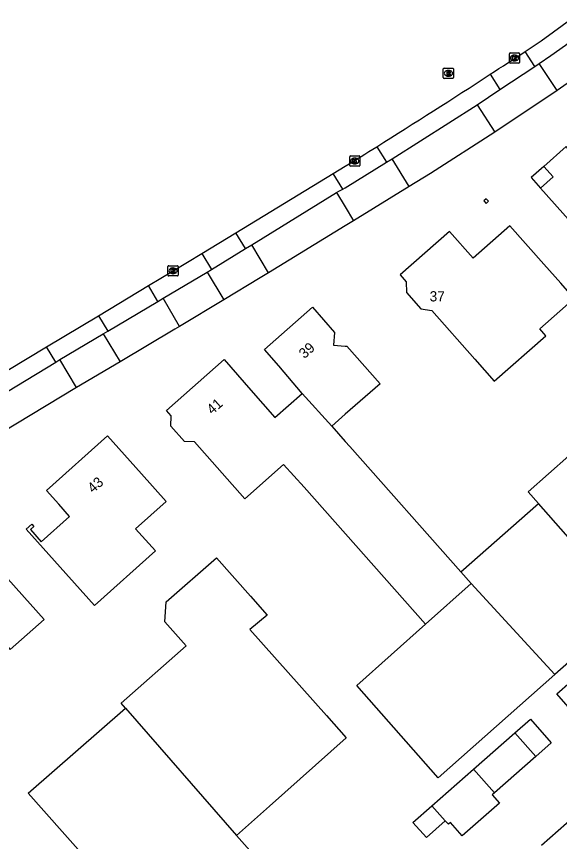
# Model space of a CAD drawing. Extents: x 157321 to 158827, y 386650 to 388532.
# Drawn here: x 157467.9 to 157520.9, y 387763.1 to 387843.7 of the extents above; entities that cross this region are included whole.
import ezdxf

# ---------------------------------------------------------------- set-up
doc = ezdxf.new("R2010")
doc.units = 0
for name, color, linetype in [('IMGEO_Kolk', 7, 'Continuous'), ('IMGEO_Pand', 7, 'Continuous'), ('IMGEO_Pand_nummerreeks', 7, 'Continuous'), ('IMGEO_Pand_overbouw', 7, 'Continuous'), ('IMGEO_Rijbaan_lokaal_open', 7, 'Continuous'), ('IMGEO_Rioolput', 7, 'Continuous'), ('IMGEO_Voetpad_open', 7, 'Continuous')]:
    doc.layers.add(name, color=color, linetype=linetype)

msp = doc.modelspace()

# ---------------------------------------------------------------- linework, layer by layer
at = {"layer": 'IMGEO_Kolk'}
for p, q in [((157516.023, 387839.189), (157516.023, 387840.041)), ((157516.098, 387840.115), (157516.95, 387840.115)), ((157517.024, 387840.041), (157517.024, 387839.189)), ((157516.95, 387839.115), (157516.098, 387839.115)), ((157516.534, 387839.335), (157516.509, 387839.335)), ((157516.511, 387839.895), (157516.536, 387839.895)), ((157500.43, 387829.123), (157500.43, 387829.975)), ((157500.505, 387830.049), (157501.357, 387830.049)), ((157500.918, 387829.829), (157500.943, 387829.829)), ((157501.431, 387829.975), (157501.431, 387829.123)), ((157501.357, 387829.049), (157500.505, 387829.049)), ((157500.941, 387829.269), (157500.916, 387829.269)), ((157482.682, 387818.402), (157482.682, 387819.254)), ((157482.757, 387819.328), (157483.609, 387819.328)), ((157483.17, 387819.108), (157483.195, 387819.108)), ((157483.683, 387819.254), (157483.683, 387818.402)), ((157483.609, 387818.328), (157482.757, 387818.328)), ((157483.193, 387818.548), (157483.168, 387818.548))]:
    msp.add_line(p, q, dxfattribs=at)
for points in [[(157516.023, 387839.189), (157516.023, 387840.041)], [(157516.098, 387840.115), (157516.95, 387840.115)], [(157517.024, 387840.041), (157517.024, 387839.189)], [(157516.95, 387839.115), (157516.098, 387839.115)], [(157516.344, 387839.815), (157516.467, 387839.815), (157516.467, 387839.664), (157516.597, 387839.815), (157516.761, 387839.815), (157516.615, 387839.664), (157516.768, 387839.415), (157516.616, 387839.415), (157516.531, 387839.579), (157516.467, 387839.512), (157516.467, 387839.415), (157516.344, 387839.415), (157516.344, 387839.815)], [(157500.43, 387829.123), (157500.43, 387829.975)], [(157500.505, 387830.049), (157501.357, 387830.049)], [(157500.751, 387829.749), (157500.874, 387829.749), (157500.874, 387829.598), (157501.004, 387829.749), (157501.168, 387829.749), (157501.022, 387829.598), (157501.175, 387829.349), (157501.023, 387829.349), (157500.938, 387829.513), (157500.874, 387829.446), (157500.874, 387829.349), (157500.751, 387829.349), (157500.751, 387829.749)], [(157501.431, 387829.975), (157501.431, 387829.123)], [(157501.357, 387829.049), (157500.505, 387829.049)], [(157482.682, 387818.402), (157482.682, 387819.254)], [(157482.757, 387819.328), (157483.609, 387819.328)], [(157483.003, 387819.028), (157483.126, 387819.028), (157483.126, 387818.877), (157483.256, 387819.028), (157483.42, 387819.028), (157483.274, 387818.877), (157483.427, 387818.628), (157483.275, 387818.628), (157483.19, 387818.792), (157483.126, 387818.725), (157483.126, 387818.628), (157483.003, 387818.628), (157483.003, 387819.028)], [(157483.683, 387819.254), (157483.683, 387818.402)], [(157483.609, 387818.328), (157482.757, 387818.328)]]:
    msp.add_lwpolyline(points, dxfattribs=at)
for centre, start, end in [((157516.1, 387840.039), 91.55205, 178.44795), ((157516.1, 387840.039), 91.55205, 178.44795), ((157516.948, 387840.039), 1.55205, 88.44795), ((157516.948, 387840.039), 1.55205, 88.44795), ((157516.1, 387839.191), 181.55205, 268.44795), ((157516.1, 387839.191), 181.55205, 268.44795), ((157516.948, 387839.191), 271.55205, 358.44795), ((157516.948, 387839.191), 271.55205, 358.44795), ((157500.507, 387829.973), 91.55205, 178.44795), ((157500.507, 387829.973), 91.55205, 178.44795), ((157501.355, 387829.973), 1.55205, 88.44795), ((157501.355, 387829.973), 1.55205, 88.44795), ((157500.507, 387829.125), 181.55205, 268.44795), ((157500.507, 387829.125), 181.55205, 268.44795), ((157501.355, 387829.125), 271.55205, 358.44795), ((157501.355, 387829.125), 271.55205, 358.44795), ((157482.759, 387819.252), 91.55205, 178.44795), ((157482.759, 387819.252), 91.55205, 178.44795), ((157483.607, 387819.252), 1.55205, 88.44795), ((157483.607, 387819.252), 1.55205, 88.44795), ((157482.759, 387818.404), 181.55205, 268.44795), ((157482.759, 387818.404), 181.55205, 268.44795), ((157483.607, 387818.404), 271.55205, 358.44795), ((157483.607, 387818.404), 271.55205, 358.44795)]:
    msp.add_arc(centre, 0.0765, start, end, dxfattribs=at)
for centre, major_axis, ratio, start_param, end_param in [((157516.51, 387839.615), (-0.387, 0.002), 0.722429, 4.712389, 7.853982), ((157516.535, 387839.615), (-0.39, 0.002), 0.717154, 1.570796, 4.712389), ((157500.917, 387829.549), (-0.387, 0.002), 0.722429, 4.712389, 7.853982), ((157500.942, 387829.549), (-0.39, 0.002), 0.717154, 1.570796, 4.712389), ((157483.169, 387818.828), (-0.387, 0.002), 0.722429, 4.712389, 7.853982), ((157483.194, 387818.828), (-0.39, 0.002), 0.717154, 1.570796, 4.712389)]:
    msp.add_ellipse(centre, major_axis=major_axis, ratio=ratio, start_param=start_param, end_param=end_param, dxfattribs=at)
at = {"layer": 'IMGEO_Pand'}
for points in [[(157528.096, 387829.238), (157524.78, 387832.98), (157522, 387830.5), (157521.56, 387830.96), (157519.39, 387829.03), (157520.296, 387828.009), (157519.068, 387826.917), (157522.051, 387823.563), (157521.779, 387823.32), (157524.058, 387820.757), (157524.318, 387820.988), (157525.473, 387819.687), (157528.118, 387822.034), (157527.917, 387823.803), (157530.717, 387826.281), (157528.096, 387829.238)], [(157513.771, 387825.862), (157513.539, 387825.658), (157513.75, 387825.417), (157513.982, 387825.621), (157513.771, 387825.862)], [(157522.369, 387816.133), (157521.042, 387817.608), (157519.389, 387819.484), (157516.084, 387823.235), (157512.488, 387820.067), (157510.166, 387822.679), (157505.361, 387818.439), (157505.948, 387817.767), (157505.981, 387816.698), (157507.381, 387815.121), (157508.446, 387814.954), (157512.639, 387810.206), (157514.552, 387808.034), (157519.589, 387812.472), (157519.003, 387813.167), (157522.369, 387816.133)], [(157495.802, 387806.846), (157493.495, 387809.546), (157492.116, 387811.129), (157496.789, 387815.262), (157498.954, 387812.814), (157498.849, 387811.574), (157500, 387811.48), (157500.166, 387811.466), (157503.412, 387807.803), (157500, 387804.819), (157498.67, 387803.655)], [(157507.844, 387784.293), (157495.97, 387797.689), (157493.967, 387799.899), (157490.175, 387796.56), (157485.262, 387802.107), (157484.292, 387802.163), (157482.95, 387803.667), (157482.982, 387804.665), (157482.553, 387805.18), (157488.177, 387810.15), (157490.773, 387807.173), (157493.105, 387804.497), (157495.802, 387806.846)], [(157518.874, 387796.096), (157517.869, 387797.236), (157529.765, 387807.772)], [(157498.67, 387803.655), (157495.802, 387806.846)], [(157498.67, 387803.655), (157500, 387802.138), (157500.442, 387801.652), (157511.299, 387789.421)], [(157475.503, 387786.129), (157472.16, 387789.866), (157468.825, 387793.591), (157469.377, 387794.085), (157469.576, 387793.86), (157469.24, 387793.56), (157470.307, 387792.365), (157473.076, 387794.841), (157472.008, 387796.035), (157470.806, 387797.378), (157476.779, 387802.719), (157480.11, 387798.99), (157482.507, 387796.304), (157479.525, 387793.636), (157481.466, 387791.466), (157475.503, 387786.129)], [(157511.299, 387789.421), (157518.874, 387796.096)], [(157527.844, 387785.918), (157518.874, 387796.096)], [(157456.071, 387788.44), (157456.466, 387787.998), (157453.699, 387785.527), (157453.499, 387785.751), (157453.835, 387786.05), (157453.635, 387786.274), (157453.074, 387785.775), (157456.382, 387782.026), (157457.249, 387781.043), (157463.266, 387786.351), (157467.256, 387781.828), (157470.577, 387784.758), (157465.658, 387790.276), (157462.33, 387794.007), (157459.263, 387791.278), (157459.015, 387791.058), (157459.278, 387790.764), (157457.525, 387789.199), (157457.259, 387789.497), (157457.013, 387789.278), (157456.071, 387788.44)], [(157478.533, 387776.099), (157478.111, 387776.598), (157484.46, 387782.183), (157482.381, 387784.546), (157482.506, 387786.479), (157487.429, 387790.796), (157490.744, 387787.053), (157492.385, 387785.199), (157490.687, 387783.78), (157498.154, 387775.382), (157500.101, 387773.193), (157492.602, 387766.509), (157489.386, 387763.655)], [(157512.304, 387788.281), (157511.299, 387789.421)], [(157507.844, 387784.293), (157512.304, 387788.281)], [(157520.476, 387779.393), (157512.304, 387788.281)], [(157527.844, 387785.918), (157520.476, 387779.393)], [(157520.476, 387779.393), (157509.086, 387769.305), (157501.142, 387778.301), (157507.844, 387784.293)], [(157520.645, 387777.504), (157524.65, 387781.022), (157526.661, 387778.732), (157522.656, 387775.215), (157520.645, 387777.504)], [(157489.386, 387763.655), (157495.154, 387757.156), (157487.081, 387750), (157485.812, 387748.875), (157484.814, 387750), (157472.357, 387764.045), (157469.04, 387767.786), (157478.533, 387776.099)], [(157478.533, 387776.099), (157489.386, 387763.655)], [(157516.556, 387773.687), (157518.078, 387775.027), (157520.119, 387772.709), (157518.619, 387771.388)], [(157512.511, 387770.125), (157516.556, 387773.687)], [(157518.619, 387771.388), (157516.556, 387773.687)], [(157518.619, 387771.388), (157514.568, 387767.821)], [(157508.467, 387766.564), (157512.511, 387770.125)], [(157512.511, 387770.125), (157514.568, 387767.821)], [(157514.568, 387767.821), (157514.342, 387767.622), (157515.045, 387766.823), (157511.408, 387763.621), (157510.266, 387764.917), (157510.082, 387764.754), (157509.766, 387765.108)], [(157509.766, 387765.108), (157507.925, 387763.459), (157506.61, 387764.928), (157508.467, 387766.564)], [(157509.766, 387765.108), (157508.467, 387766.564)], [(157523.826, 387765.604), (157523.225, 387766.279), (157519.176, 387762.687)]]:
    msp.add_lwpolyline(points, dxfattribs=at)
at = {"layer": 'IMGEO_Pand_overbouw'}
msp.add_lwpolyline([(157519.39, 387829.03), (157518.161, 387827.937), (157519.068, 387826.917), (157520.296, 387828.009)], close=True, dxfattribs=at)
at = {"layer": 'IMGEO_Rijbaan_lokaal_open'}
for points in [[(157517.57, 387840.255), (157519.144, 387841.291), (157522.393, 387843.675)], [(157498.823, 387828.324), (157500.002, 387829.04)], [(157489.32, 387822.555), (157498.823, 387828.324)], [(157485.986, 387820.531), (157489.32, 387822.555)], [(157480.774, 387817.38), (157483.182, 387818.829), (157485.986, 387820.531)], [(157475.89, 387814.442), (157480.774, 387817.38)], [(157470.816, 387811.389), (157475.89, 387814.442)], [(157461.186, 387805.596), (157470.816, 387811.389)]]:
    msp.add_lwpolyline(points, dxfattribs=at)
for centre, radius, start, end in [((157085.557, 388498.209), 787.107, 302.992116, 303.28891), ((157072.803, 388517.613), 810.328, 302.071267, 303.001399), ((157022.829, 388597.526), 904.58, 301.837201, 302.065927)]:
    msp.add_arc(centre, radius, start, end, dxfattribs=at)
at = {"layer": 'IMGEO_Rioolput'}
for p, q in [((157509.571, 387837.702), (157509.571, 387838.554)), ((157509.646, 387838.628), (157510.498, 387838.628)), ((157510.059, 387838.408), (157510.084, 387838.408)), ((157510.572, 387838.554), (157510.572, 387837.702)), ((157510.498, 387837.628), (157509.646, 387837.628)), ((157510.082, 387837.848), (157510.057, 387837.848))]:
    msp.add_line(p, q, dxfattribs=at)
for points in [[(157509.571, 387837.702), (157509.571, 387838.554)], [(157509.646, 387838.628), (157510.498, 387838.628)], [(157510.16, 387838.326), (157509.908, 387838.328), (157509.908, 387837.928)], [(157510.572, 387838.554), (157510.572, 387837.702)], [(157510.498, 387837.628), (157509.646, 387837.628)], [(157509.908, 387837.928), (157510.032, 387837.928), (157510.032, 387838.09), (157510.043, 387838.09)], [(157510.086, 387838.247), (157510.032, 387838.247), (157510.032, 387838.166)], [(157510.032, 387838.166), (157510.084, 387838.166)], [(157510.09, 387838.061), (157510.161, 387837.928), (157510.301, 387837.928), (157510.236, 387838.054)]]:
    msp.add_lwpolyline(points, dxfattribs=at)
for centre, radius, start, end in [((157509.648, 387838.552), 0.0765, 91.55205, 178.44795), ((157509.648, 387838.552), 0.0765, 91.55205, 178.44795), ((157510.159, 387838.216), 0.109, 350.36119, 89.41601), ((157510.496, 387838.552), 0.0765, 1.55205, 88.44795), ((157510.496, 387838.552), 0.0765, 1.55205, 88.44795), ((157509.648, 387837.704), 0.0765, 181.55205, 268.44795), ((157509.648, 387837.704), 0.0765, 181.55205, 268.44795), ((157510.042, 387838.037), 0.0533, 26.02933, 88.69889), ((157510.068, 387838.355), 0.19, 274.7715, 282.96867), ((157510.092, 387838.151), 0.0964, 77.00612, 93.18647), ((157510.106, 387838.208), 0.0378, 276.66336, 79.67722), ((157510.157, 387838.216), 0.112, 277.58423, 350.98172), ((157510.141, 387838.001), 0.108, 29.51342, 73.79051), ((157510.496, 387837.704), 0.0765, 271.55205, 358.44795), ((157510.496, 387837.704), 0.0765, 271.55205, 358.44795)]:
    msp.add_arc(centre, radius, start, end, dxfattribs=at)
for centre, major_axis, ratio, start_param, end_param in [((157510.058, 387838.128), (-0.387, 0.002), 0.722429, 4.712389, 7.853982), ((157510.083, 387838.128), (-0.39, 0.002), 0.717154, 1.570796, 4.712389)]:
    msp.add_ellipse(centre, major_axis=major_axis, ratio=ratio, start_param=start_param, end_param=end_param, dxfattribs=at)
at = {"layer": 'IMGEO_Voetpad_open'}
for points in [[(157518.927, 387839.073), (157520.077, 387839.855), (157521.504, 387840.878), (157522.972, 387841.94)], [(157518.506, 387838.793), (157517.57, 387840.255)], [(157524.788, 387839.319), (157520.697, 387836.459)], [(157515.108, 387836.538), (157518.506, 387838.793)], [(157518.506, 387838.793), (157518.927, 387839.073)], [(157520.697, 387836.459), (157518.927, 387839.073)], [(157514.156, 387838.026), (157515.108, 387836.538)], [(157512.873, 387835.055), (157515.108, 387836.538)], [(157520.697, 387836.459), (157514.618, 387832.373)], [(157504.568, 387829.753), (157512.873, 387835.055)], [(157512.873, 387835.055), (157514.618, 387832.373)], [(157514.618, 387832.373), (157508.314, 387828.335), (157506.253, 387827.062)], [(157503.066, 387830.951), (157504.041, 387829.429)], [(157499.752, 387826.813), (157500, 387826.946), (157504.041, 387829.429)], [(157504.041, 387829.429), (157504.568, 387829.753)], [(157506.253, 387827.062), (157504.568, 387829.753)], [(157499.752, 387826.813), (157498.823, 387828.324)], [(157506.253, 387827.062), (157500.814, 387823.716)], [(157490.86, 387821.378), (157499.157, 387826.475)], [(157499.157, 387826.475), (157499.383, 387826.614), (157499.752, 387826.813)], [(157499.157, 387826.475), (157500, 387825.071), (157500.814, 387823.716)], [(157500.814, 387823.716), (157500, 387823.215), (157492.509, 387818.644)], [(157490.258, 387821.008), (157489.32, 387822.555)], [(157490.258, 387821.008), (157490.86, 387821.378)], [(157492.509, 387818.644), (157490.86, 387821.378)], [(157486.936, 387818.967), (157490.258, 387821.008)], [(157485.986, 387820.531), (157486.936, 387818.967)], [(157486.496, 387818.696), (157486.936, 387818.967)], [(157482.214, 387816.148), (157486.496, 387818.696)], [(157486.496, 387818.696), (157488.138, 387815.999)], [(157492.509, 387818.644), (157491.69, 387818.144), (157488.138, 387815.999)], [(157481.699, 387815.842), (157480.774, 387817.38)], [(157476.793, 387812.924), (157481.699, 387815.842)], [(157481.699, 387815.842), (157482.214, 387816.148)], [(157483.823, 387813.394), (157482.214, 387816.148)], [(157488.138, 387815.999), (157483.823, 387813.394)], [(157475.89, 387814.442), (157476.793, 387812.924)], [(157483.823, 387813.394), (157483.357, 387813.113), (157478.027, 387809.922)], [(157472.129, 387810.149), (157476.366, 387812.67)], [(157476.366, 387812.67), (157476.793, 387812.924)], [(157476.366, 387812.67), (157478.027, 387809.922)], [(157471.717, 387809.9), (157470.816, 387811.389)], [(157471.717, 387809.9), (157472.129, 387810.149)], [(157473.754, 387807.414), (157472.129, 387810.149)], [(157462.1, 387804.078), (157471.717, 387809.9)], [(157478.027, 387809.922), (157473.754, 387807.414)], [(157473.754, 387807.414), (157463.444, 387801.199)]]:
    msp.add_lwpolyline(points, dxfattribs=at)

# ---------------------------------------------------------------- texts
at = {"layer": 'IMGEO_Pand_nummerreeks'}
for s, rotation, p in [('37', 0, (157508.234, 387815.837)), ('39', 41.49091, (157496.007, 387810.191)), ('41', 41.46744, (157487.002, 387804.735)), ('43', 41.80278, (157475.363, 387797.053))]:
    msp.add_text(s, height=1, rotation=rotation, dxfattribs=at).set_placement(p)

doc.saveas('drawing.dxf')
